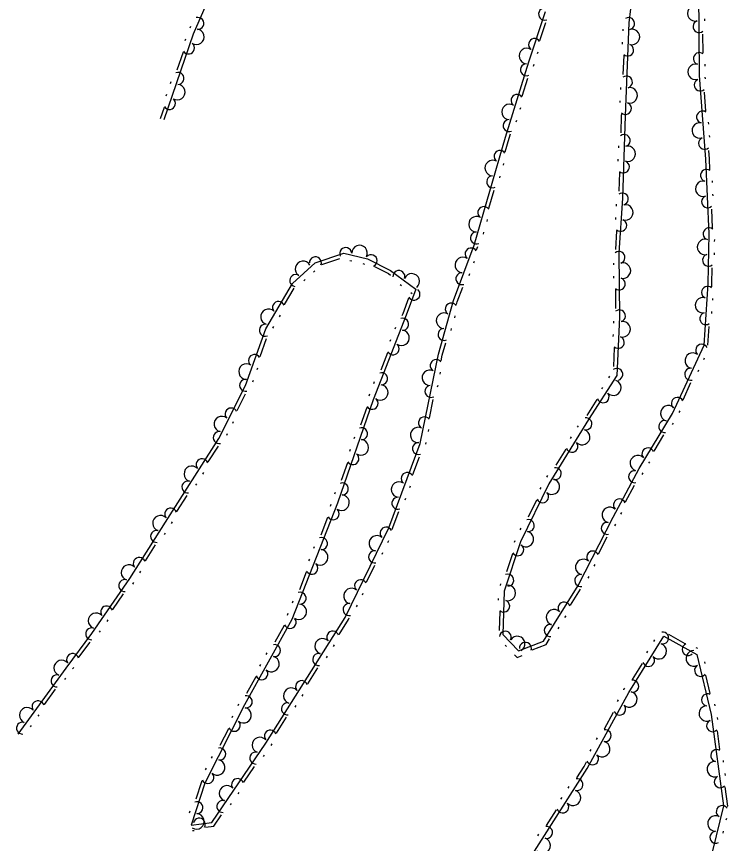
# Model space of a CAD drawing. Extents: x 2030130 to 2036320, y 723205 to 762423.
# Drawn here: x 2032604 to 2032758.5, y 760161.4 to 760341.1 of the extents above; entities that cross this region are included whole.
import ezdxf

# ---------------------------------------------------------------- set-up
doc = ezdxf.new("R2010")
doc.units = 0
doc.layers.add('Draft_Station Tics Major', color=7, linetype='Continuous')

msp = doc.modelspace()

# ---------------------------------------------------------------- linework, layer by layer
at = {"layer": 'Draft_Station Tics Major'}
for points in [[(2032738.52, 760351.95), (2032737.05, 760339.66), (2032736.26, 760319.51), (2032735.67, 760301.55), (2032734.93, 760289.72), (2032735.04, 760275.71), (2032734.44, 760263.06), (2032728.34, 760253.52), (2032719.71, 760239.52), (2032713.51, 760226.94), (2032709.97, 760216.18), (2032709.71, 760206.75), (2032713.12, 760203.21), (2032718.53, 760205.3), (2032726.05, 760217.39), (2032733.64, 760232.3), (2032739.28, 760242.85), (2032746.59, 760254.77), (2032753.41, 760269.65), (2032754.3, 760282.99), (2032754.51, 760293.8), (2032753.78, 760310.09), (2032752.41, 760328.23), (2032752.27, 760346.67)], [(2032647.66, 760349.42), (2032642.43, 760337.21), (2032636.02, 760318.57)], [(2032703.5, 760291.36), (2032710.3, 760314.85), (2032715.36, 760331.21), (2032718.94, 760342.11)], [(2032753.55, 760340.12), (2032753.55, 760340.53)], [(2032641.82, 760338.91), (2032641.66, 760338.53)], [(2032717.75, 760335.87), (2032719.03, 760339.77)], [(2032735.77, 760338.34), (2032735.75, 760337.93)], [(2032753.2, 760333.15), (2032753.17, 760337.25)], [(2032640.76, 760336.15), (2032640.63, 760335.76)], [(2032735.65, 760335.47), (2032735.64, 760335.06)], [(2032640.21, 760333.3), (2032638.88, 760329.42)], [(2032717.25, 760333.02), (2032717.37, 760333.41)], [(2032735.95, 760332.59), (2032735.79, 760328.49)], [(2032716.37, 760330.3), (2032716.49, 760330.7)], [(2032753.63, 760330.28), (2032753.63, 760330.69)], [(2032713.92, 760323.77), (2032715.13, 760327.68)], [(2032753.7, 760327.49), (2032753.67, 760327.9)], [(2032637.56, 760326.84), (2032637.43, 760326.45)], [(2032735.27, 760325.64), (2032735.25, 760325.23)], [(2032636.63, 760324.13), (2032636.49, 760323.74)], [(2032753.82, 760320.51), (2032753.51, 760324.6)], [(2032735.15, 760322.77), (2032735.14, 760322.36)], [(2032636.08, 760321.28), (2032635.24, 760318.84)], [(2032713.46, 760320.9), (2032713.58, 760321.3)], [(2032712.61, 760318.16), (2032712.74, 760318.55)], [(2032735.45, 760319.88), (2032735.44, 760319.54), (2032735.31, 760315.78)], [(2032754.44, 760317.68), (2032754.41, 760318.09)], [(2032710.22, 760311.62), (2032711.09, 760314.61), (2032711.37, 760315.54)], [(2032754.65, 760314.81), (2032754.62, 760315.22)], [(2032734.81, 760312.92), (2032734.79, 760312.51)], [(2032754.7, 760307.8), (2032754.59, 760310.14), (2032754.46, 760311.92)], [(2032734.71, 760310.05), (2032734.7, 760309.64)], [(2032709.81, 760308.74), (2032709.93, 760309.14)], [(2032709.02, 760305.99), (2032709.13, 760306.38)], [(2032735.03, 760307.17), (2032734.9, 760303.07)], [(2032755.24, 760304.96), (2032755.22, 760305.36)], [(2032706.68, 760299.41), (2032707.83, 760303.35)], [(2032755.37, 760302.08), (2032755.35, 760302.49)], [(2032734.35, 760300.25), (2032734.33, 760299.84)], [(2032755.27, 760295.1), (2032755.09, 760299.2)], [(2032706.28, 760296.54), (2032706.39, 760296.93)], [(2032734.18, 760297.39), (2032734.15, 760296.98)], [(2032705.48, 760293.78), (2032705.59, 760294.17)], [(2032734.41, 760294.5), (2032734.16, 760290.4)], [(2032755.71, 760292.17), (2032755.72, 760292.58)], [(2032604.36, 760185.1), (2032614.83, 760199.48), (2032620.4, 760206.98), (2032628.63, 760218.97), (2032636.42, 760231.17), (2032647.97, 760249.37), (2032653.8, 760260.91), (2032658.21, 760273.22), (2032664.02, 760283.07), (2032668.92, 760287.52), (2032675.15, 760289.66), (2032680.31, 760288.37), (2032685.29, 760285.89), (2032690.79, 760281.82), (2032688.7, 760276.16), (2032681.55, 760257.74), (2032673.74, 760235.32), (2032663.84, 760210.07), (2032653.58, 760191.5), (2032644.97, 760174.45), (2032641.99, 760165.37), (2032646.45, 760165.91), (2032658.19, 760183.17), (2032675.43, 760210.46), (2032684.89, 760229.97), (2032691.76, 760248.28), (2032695.73, 760267.69), (2032699, 760279.35), (2032703.5, 760291.36)], [(2032703.99, 760290.33), (2032704.27, 760291.07)], [(2032755.65, 760289.3), (2032755.66, 760289.71)], [(2032670.39, 760287.16), (2032674.27, 760288.49)], [(2032676.46, 760288.06), (2032676.86, 760287.96)], [(2032703.37, 760287.5), (2032703.51, 760287.88)], [(2032679.25, 760287.37), (2032679.64, 760287.27)], [(2032681.81, 760286.71), (2032684.86, 760285.19), (2032685.3, 760284.86)], [(2032733.72, 760287.48), (2032733.72, 760287.07)], [(2032755.08, 760282.3), (2032755.12, 760282.95), (2032755.19, 760286.44)], [(2032668.56, 760285.53), (2032668.87, 760285.81)], [(2032702.36, 760284.81), (2032702.5, 760285.19)], [(2032733.74, 760284.61), (2032733.74, 760284.2)], [(2032666.44, 760283.6), (2032666.74, 760283.88)], [(2032687.37, 760282.83), (2032687.7, 760282.58)], [(2032662.28, 760278.5), (2032664.36, 760282.03)], [(2032689.67, 760281.12), (2032690, 760280.88)], [(2032699.61, 760278.47), (2032699.78, 760279.09), (2032700.97, 760282.26)], [(2032734.17, 760281.74), (2032734.2, 760277.64)], [(2032689.19, 760279.86), (2032687.94, 760276.45), (2032687.77, 760276.03)], [(2032755.29, 760279.41), (2032755.32, 760279.82)], [(2032661.17, 760275.81), (2032661.38, 760276.17)], [(2032699.23, 760275.59), (2032699.34, 760275.99)], [(2032755.1, 760276.55), (2032755.13, 760276.96)], [(2032659.71, 760273.34), (2032659.92, 760273.7)], [(2032686.35, 760273.5), (2032686.2, 760273.12)], [(2032733.76, 760274.83), (2032733.74, 760274.42)], [(2032754.23, 760269.62), (2032754.5, 760273.71)], [(2032698.45, 760272.83), (2032698.56, 760273.23)], [(2032733.63, 760271.96), (2032733.61, 760271.55)], [(2032656.93, 760267.2), (2032658.31, 760271.06)], [(2032685.31, 760270.83), (2032685.16, 760270.44)], [(2032696.27, 760266.26), (2032696.53, 760267.5), (2032697.28, 760270.18)], [(2032733.9, 760269.08), (2032733.71, 760264.98)], [(2032684.65, 760268), (2032683.17, 760264.18)], [(2032753.34, 760266.55), (2032753.51, 760266.92)], [(2032656.34, 760264.36), (2032656.48, 760264.74)], [(2032696.1, 760263.37), (2032696.18, 760263.77)], [(2032732.88, 760262.89), (2032732.66, 760262.55)], [(2032752.14, 760263.94), (2032752.31, 760264.31)], [(2032655.38, 760261.65), (2032655.51, 760262.04)], [(2032681.75, 760261.65), (2032681.6, 760261.27)], [(2032695.53, 760260.56), (2032695.61, 760260.96)], [(2032748.86, 760257.77), (2032750.57, 760261.5)], [(2032731.33, 760260.47), (2032731.11, 760260.13)], [(2032651.94, 760255.42), (2032653.79, 760259.08)], [(2032680.71, 760258.97), (2032680.56, 760258.59)], [(2032693.73, 760253.81), (2032694.55, 760257.83)], [(2032730.13, 760257.83), (2032727.91, 760254.38)], [(2032680.11, 760256.1), (2032678.76, 760252.23)], [(2032748.04, 760254.99), (2032748.21, 760255.36)], [(2032651.01, 760252.67), (2032651.2, 760253.04)], [(2032726.04, 760252.14), (2032725.83, 760251.8)], [(2032746.56, 760252.37), (2032746.77, 760252.72)], [(2032649.72, 760250.11), (2032649.9, 760250.47)], [(2032693.56, 760250.91), (2032693.64, 760251.32)], [(2032742.56, 760246.64), (2032744.71, 760250.14)], [(2032677.43, 760249.65), (2032677.3, 760249.26)], [(2032692.98, 760248.1), (2032693.07, 760248.5)], [(2032724.54, 760249.7), (2032724.32, 760249.35)], [(2032645.7, 760244.27), (2032647.9, 760247.73)], [(2032676.49, 760246.94), (2032676.35, 760246.55)], [(2032723.38, 760247.04), (2032721.23, 760243.55)], [(2032690.11, 760241.53), (2032691.55, 760245.37)], [(2032675.93, 760244.09), (2032674.58, 760240.22)], [(2032741.42, 760243.98), (2032741.63, 760244.32)], [(2032644.51, 760241.63), (2032644.73, 760241.97)], [(2032719.37, 760241.32), (2032719.16, 760240.97)], [(2032739.99, 760241.57), (2032740.19, 760241.93)], [(2032642.97, 760239.2), (2032643.19, 760239.55)], [(2032673.25, 760237.64), (2032673.12, 760237.25)], [(2032689.48, 760238.7), (2032689.63, 760239.08)], [(2032717.94, 760238.71), (2032717.75, 760238.34)], [(2032736.34, 760235.61), (2032738.28, 760239.23)], [(2032638.89, 760233.53), (2032641.09, 760237)], [(2032688.47, 760236.01), (2032688.62, 760236.39)], [(2032717.04, 760235.95), (2032715.22, 760232.27)], [(2032672.29, 760234.99), (2032672.14, 760234.61)], [(2032671.63, 760232.17), (2032670.13, 760228.35)], [(2032685.6, 760229.56), (2032685.65, 760229.65), (2032687.08, 760233.47)], [(2032735.35, 760232.89), (2032735.54, 760233.25)], [(2032637.7, 760230.89), (2032637.92, 760231.24)], [(2032734.03, 760230.37), (2032734.22, 760230.73)], [(2032636.15, 760228.47), (2032636.37, 760228.82)], [(2032713.59, 760229.88), (2032713.41, 760229.51)], [(2032684.72, 760226.8), (2032684.9, 760227.17)], [(2032712.28, 760227.13), (2032712.15, 760226.74)], [(2032730.5, 760224.34), (2032732.36, 760227.99)], [(2032632.05, 760222.81), (2032634.26, 760226.27)], [(2032668.7, 760225.82), (2032668.55, 760225.44)], [(2032683.47, 760224.21), (2032683.65, 760224.58)], [(2032711.77, 760224.28), (2032710.49, 760220.38)], [(2032667.65, 760223.15), (2032667.5, 760222.77)], [(2032680.06, 760218.12), (2032681.85, 760221.81)], [(2032729.57, 760221.59), (2032729.75, 760221.96)], [(2032630.85, 760220.17), (2032631.07, 760220.52)], [(2032666.99, 760220.33), (2032665.49, 760216.51)], [(2032629.27, 760217.73), (2032629.5, 760218.07)], [(2032709.21, 760217.78), (2032709.08, 760217.39)], [(2032728.27, 760219.04), (2032728.45, 760219.4)], [(2032724.37, 760213.14), (2032726.54, 760216.62)], [(2032624.98, 760212.22), (2032627.3, 760215.6)], [(2032679.18, 760215.36), (2032679.35, 760215.73)], [(2032708.7, 760214.63), (2032708.69, 760214.22)], [(2032664.06, 760213.99), (2032663.91, 760213.6)], [(2032677.92, 760212.77), (2032678.1, 760213.14)], [(2032663.01, 760211.32), (2032662.86, 760210.93)], [(2032709.03, 760211.75), (2032708.92, 760207.65)], [(2032723.2, 760210.48), (2032723.42, 760210.83)], [(2032623.7, 760209.62), (2032623.93, 760209.95)], [(2032674.1, 760206.81), (2032676.15, 760210.06), (2032676.3, 760210.37)], [(2032622.07, 760207.25), (2032622.3, 760207.59)], [(2032662.15, 760208.7), (2032660.17, 760205.11)], [(2032721.69, 760208.04), (2032721.9, 760208.39)], [(2032715.06, 760157.28), (2032728.05, 760177.69), (2032737.07, 760194.2), (2032744.67, 760206.45), (2032751.83, 760202.46), (2032754.93, 760189.37), (2032757.67, 760169.52), (2032752.08, 760146.74)], [(2032716.05, 760203.46), (2032719.08, 760204.63), (2032719.82, 760205.82)], [(2032742.49, 760205.26), (2032742.7, 760205.61)], [(2032745.69, 760206.82), (2032749.27, 760204.82)], [(2032617.6, 760201.83), (2032620.04, 760205.13)], [(2032672.91, 760204.16), (2032673.13, 760204.51)], [(2032710.21, 760204.46), (2032710.49, 760204.16)], [(2032751.62, 760203.98), (2032751.98, 760203.78)], [(2032658.42, 760202.8), (2032658.22, 760202.44)], [(2032671.38, 760201.73), (2032671.59, 760202.08)], [(2032712.2, 760202.39), (2032712.79, 760201.76), (2032713.9, 760202.19)], [(2032740.97, 760202.82), (2032741.19, 760203.17)], [(2032657.03, 760200.29), (2032656.84, 760199.93)], [(2032737.86, 760197.03), (2032740.03, 760200.51)], [(2032753.48, 760200.85), (2032753.57, 760200.45)], [(2032616.22, 760199.28), (2032616.46, 760199.61)], [(2032667.31, 760196.06), (2032669.5, 760199.52)], [(2032614.53, 760196.98), (2032614.77, 760197.31)], [(2032656.01, 760197.57), (2032654.02, 760193.99)], [(2032753.74, 760197.96), (2032754.68, 760193.97)], [(2032610.09, 760191.58), (2032612.51, 760194.9)], [(2032735.97, 760194.75), (2032736.01, 760194.82), (2032736.22, 760195.15)], [(2032666.12, 760193.41), (2032666.34, 760193.76)], [(2032652.27, 760191.62), (2032652.08, 760191.26)], [(2032664.59, 760190.98), (2032664.81, 760191.33)], [(2032734.59, 760192.23), (2032734.79, 760192.59)], [(2032755.65, 760191.67), (2032755.74, 760191.27)], [(2032608.74, 760189.02), (2032608.98, 760189.35)], [(2032650.98, 760189.06), (2032650.79, 760188.69)], [(2032731.8, 760186.28), (2032733.77, 760189.87)], [(2032660.52, 760185.31), (2032662.71, 760188.78)], [(2032756.25, 760188.75), (2032756.31, 760188.34)], [(2032607.05, 760186.7), (2032607.29, 760187.03)], [(2032650.05, 760186.31), (2032648.2, 760182.65)], [(2032756.24, 760185.85), (2032756.8, 760181.79)], [(2032730.07, 760183.95), (2032730.26, 760184.31)], [(2032659.33, 760182.66), (2032659.55, 760183.01)], [(2032646.53, 760180.28), (2032646.35, 760179.91)], [(2032657.69, 760180.25), (2032657.93, 760180.59)], [(2032728.69, 760181.44), (2032728.89, 760181.8)], [(2032725.76, 760175.63), (2032727.34, 760178.11), (2032727.87, 760179.08)], [(2032757.54, 760179.4), (2032757.6, 760179)], [(2032645.24, 760177.71), (2032645.05, 760177.35)], [(2032653.43, 760174.72), (2032655.74, 760178.11)], [(2032757.94, 760176.56), (2032757.99, 760176.16)], [(2032644.31, 760174.97), (2032644.21, 760174.77), (2032642.96, 760170.97)], [(2032723.87, 760173.42), (2032724.09, 760173.77)], [(2032757.92, 760173.66), (2032758.5, 760169.48), (2032758.46, 760169.3)], [(2032652.16, 760172.12), (2032652.39, 760172.46)], [(2032722.33, 760171), (2032722.55, 760171.35)], [(2032650.54, 760169.74), (2032650.77, 760170.08)], [(2032641.68, 760168.37), (2032641.55, 760167.98)], [(2032645.06, 760164.92), (2032646.92, 760165.14), (2032648.59, 760167.6)], [(2032719.16, 760165.25), (2032721.36, 760168.71)], [(2032758.27, 760166.8), (2032758.17, 760166.41)], [(2032642.25, 760164.16), (2032642.66, 760164.21)], [(2032757.58, 760164.02), (2032757.49, 760163.62)], [(2032717.27, 760163.04), (2032717.49, 760163.39)]]:
    msp.add_lwpolyline(points, dxfattribs=at)
for centre, radius, start, end in [((2032718.76, 760341.58), 1.3, 90.25, 291.0465), ((2032751.49, 760341.74), 1.69, 76.4022, 284.4746), ((2032643.43, 760339.56), 1.3, 265.2536, 106.0501), ((2032737.03, 760339.52), 1.3, 281.6269, 122.4234), ((2032752.33, 760338.88), 1.3, 108.8733, 309.6699), ((2032643.1, 760336.64), 1.69, 236.9793, 85.0517), ((2032737.75, 760336.62), 1.69, 253.7007, 101.7732), ((2032641.39, 760334.2), 1.3, 211.784, 52.5806), ((2032716.59, 760334.96), 1.3, 32.5835, 233.3801), ((2032736.82, 760333.78), 1.3, 228.5054, 69.302), ((2032714.91, 760332.49), 1.69, 57.7788, 265.8513), ((2032752.39, 760331.91), 1.3, 51.2069, 252.0034), ((2032714.83, 760329.49), 1.3, 91.2664, 292.063), ((2032751.59, 760329.03), 1.69, 76.4022, 284.4746), ((2032639.12, 760327.6), 1.3, 269.4505, 110.247), ((2032736.54, 760326.82), 1.3, 286.1719, 126.9685), ((2032638.96, 760324.62), 1.69, 236.9793, 85.0517), ((2032737.25, 760323.92), 1.69, 253.7007, 101.7732), ((2032752.57, 760326.17), 1.3, 112.7235, 313.5201), ((2032712.77, 760322.83), 1.3, 33.6, 234.3965), ((2032637.25, 760322.17), 1.3, 211.784, 52.5806), ((2032711.14, 760320.33), 1.69, 58.7952, 266.8677), ((2032736.32, 760321.08), 1.3, 228.5054, 69.302), ((2032753.09, 760319.22), 1.3, 55.0571, 255.8536), ((2032711.07, 760317.35), 1.3, 91.2664, 292.063), ((2032752.49, 760316.3), 1.69, 80.2523, 288.3248), ((2032736.08, 760314.11), 1.3, 286.5537, 127.3503), ((2032753.52, 760313.5), 1.3, 112.7235, 313.5201), ((2032709.09, 760310.66), 1.3, 34.6132, 235.4098), ((2032736.8, 760311.22), 1.69, 254.0825, 102.155), ((2032707.5, 760308.13), 1.69, 59.8085, 267.881), ((2032735.89, 760308.37), 1.3, 228.8872, 69.6838), ((2032753.94, 760306.54), 1.3, 53.3577, 254.1543), ((2032707.49, 760305.15), 1.3, 92.2797, 293.0763), ((2032753.25, 760303.63), 1.69, 78.553, 286.6255), ((2032735.66, 760301.41), 1.3, 286.5537, 127.3503), ((2032754.19, 760300.8), 1.3, 111.0242, 311.8207), ((2032705.55, 760298.45), 1.3, 34.6132, 235.4098), ((2032736.3, 760298.49), 1.69, 252.429, 100.5015), ((2032703.97, 760295.92), 1.69, 59.8085, 267.881), ((2032735.3, 760295.67), 1.3, 227.2337, 68.0303), ((2032754.51, 760293.84), 1.3, 53.3577, 254.1543), ((2032703.96, 760292.94), 1.3, 92.2797, 293.0763), ((2032753.64, 760290.98), 1.69, 74.8422, 282.9146), ((2032675.56, 760289.55), 1.3, 4.4244, 205.221), ((2032678.55, 760289.65), 1.69, 331.9532, 180.0257), ((2032702.79, 760289.46), 1.3, 30.2424, 231.039), ((2032734.94, 760288.71), 1.3, 288.8476, 129.6441), ((2032666.28, 760286.22), 1.69, 28.2164, 236.2889), ((2032668.96, 760287.53), 1.3, 339.7115, 180.508), ((2032681.07, 760287.99), 1.3, 294.3205, 135.1171), ((2032701.01, 760287.06), 1.69, 55.4377, 263.5102), ((2032754.4, 760288.1), 1.3, 107.3134, 308.1099), ((2032735.78, 760285.85), 1.69, 256.3764, 104.4489), ((2032664.7, 760283.69), 1.3, 60.6876, 261.4842), ((2032687.11, 760284.55), 1.3, 341.9662, 182.7628), ((2032689.9, 760283.5), 1.69, 309.495, 157.5675), ((2032700.78, 760284.09), 1.3, 87.9089, 288.7055), ((2032734.98, 760282.97), 1.3, 231.1811, 71.9777), ((2032690.39, 760280.73), 1.3, 210.5379, 51.3344), ((2032754.18, 760281.13), 1.3, 46.9399, 247.7365), ((2032660.95, 760277.85), 1.3, 20.2283, 221.0249), ((2032753.17, 760278.32), 1.69, 72.1352, 280.2077), ((2032658.78, 760275.8), 1.69, 45.4236, 253.4961), ((2032698.48, 760277.51), 1.3, 35.0865, 235.883), ((2032735.03, 760276), 1.3, 288.8476, 129.6441), ((2032687.94, 760274.2), 1.3, 267.2192, 108.0157), ((2032696.92, 760274.96), 1.69, 60.2817, 268.3542), ((2032753.79, 760275.4), 1.3, 104.6064, 305.4029), ((2032658.09, 760272.88), 1.3, 88.7248, 289.5214), ((2032735.73, 760273.1), 1.69, 253.2851, 101.3576), ((2032687.67, 760271.23), 1.69, 234.748, 82.8205), ((2032696.93, 760271.98), 1.3, 92.7529, 293.5495), ((2032734.78, 760270.27), 1.3, 228.0898, 68.8864), ((2032685.86, 760268.85), 1.3, 209.5527, 50.3493), ((2032752.9, 760268.55), 1.3, 26.1425, 226.9391), ((2032655.74, 760266.32), 1.3, 31.0583, 231.8549), ((2032695.22, 760265.22), 1.3, 39.2264, 240.023), ((2032750.96, 760266.28), 1.69, 51.3378, 259.4103), ((2032654, 760263.89), 1.69, 56.2536, 264.3261), ((2032734.45, 760263.3), 1.3, 285.7563, 126.5528), ((2032750.51, 760263.33), 1.3, 83.809, 284.6056), ((2032683.34, 760262.35), 1.3, 267.2192, 108.0157), ((2032693.85, 760262.57), 1.69, 64.4217, 272.4942), ((2032653.8, 760260.91), 1.3, 81.6066, 282.4032), ((2032683.07, 760259.38), 1.69, 234.748, 82.8205), ((2032733.72, 760260.4), 1.69, 223.3293, 71.4018), ((2032694.08, 760259.6), 1.3, 96.8929, 297.6895), ((2032731.48, 760258.43), 1.3, 198.134, 38.9306), ((2032681.29, 760256.99), 1.3, 211.5719, 52.3685), ((2032747.61, 760257), 1.3, 26.1425, 226.9391), ((2032650.66, 760254.69), 1.3, 23.9401, 224.7367), ((2032745.66, 760254.84), 1.69, 44.4767, 252.5492), ((2032648.63, 760252.5), 1.69, 49.1354, 257.2079), ((2032692.68, 760252.77), 1.3, 39.2264, 240.023), ((2032727.74, 760252.55), 1.3, 256.7864, 97.583), ((2032744.86, 760251.96), 1.3, 76.9479, 277.7444), ((2032648.07, 760249.57), 1.3, 81.6066, 282.4032), ((2032679, 760250.41), 1.3, 269.2384, 110.035), ((2032691.3, 760250.12), 1.69, 64.4217, 272.4942), ((2032726.93, 760249.67), 1.69, 224.3153, 72.3877), ((2032678.83, 760247.43), 1.69, 236.7672, 84.8397), ((2032691.36, 760247.19), 1.3, 87.8572, 288.6538), ((2032724.72, 760247.66), 1.3, 199.12, 39.9165), ((2032741.22, 760246.02), 1.3, 19.2814, 220.078), ((2032644.35, 760243.67), 1.3, 18.3672, 219.1638), ((2032677.11, 760244.98), 1.3, 211.5719, 52.3685), ((2032739.02, 760244), 1.69, 44.4767, 252.5492), ((2032642.12, 760241.69), 1.69, 43.5625, 251.635), ((2032721.07, 760241.72), 1.3, 256.7864, 97.583), ((2032688.91, 760240.67), 1.3, 30.1908, 230.9873), ((2032738.33, 760241.06), 1.3, 80.2691, 281.0657), ((2032641.27, 760238.82), 1.3, 76.0337, 276.8302), ((2032674.82, 760238.4), 1.3, 269.2384, 110.035), ((2032687.13, 760238.27), 1.69, 55.3861, 263.4585), ((2032720.32, 760238.9), 1.69, 229.7389, 77.8114), ((2032718.31, 760236.69), 1.3, 204.5436, 45.3402), ((2032674.65, 760235.42), 1.69, 236.7672, 84.8397), ((2032686.89, 760235.29), 1.3, 87.8572, 288.6538), ((2032735.04, 760234.92), 1.3, 22.6026, 223.3992), ((2032637.54, 760232.94), 1.3, 18.3672, 219.1638), ((2032672.84, 760233.01), 1.3, 209.3597, 50.1563), ((2032732.95, 760232.76), 1.69, 48.9981, 257.0706), ((2032635.3, 760230.95), 1.69, 43.3992, 251.4717), ((2032715.23, 760230.44), 1.3, 262.2101, 103.0067), ((2032732.38, 760229.83), 1.3, 81.4693, 282.2659), ((2032634.45, 760228.09), 1.3, 75.8704, 276.667), ((2032684.33, 760228.81), 1.3, 24.91, 225.7066), ((2032714.7, 760227.5), 1.69, 229.7389, 77.8114), ((2032670.29, 760226.52), 1.3, 267.0262, 107.8227), ((2032682.34, 760226.58), 1.69, 50.1053, 258.1778), ((2032670.01, 760223.55), 1.69, 234.555, 82.6275), ((2032712.94, 760225.19), 1.3, 212.5774, 53.374), ((2032630.7, 760222.22), 1.3, 18.2039, 219.0005), ((2032681.82, 760223.64), 1.3, 82.5765, 283.3731), ((2032729.22, 760223.61), 1.3, 23.8028, 224.5994), ((2032628.46, 760220.24), 1.69, 43.3992, 251.4717), ((2032668.2, 760221.17), 1.3, 209.3597, 50.1563), ((2032727.18, 760221.43), 1.69, 48.9981, 257.0706), ((2032710.76, 760218.57), 1.3, 270.2439, 111.0404), ((2032726.61, 760218.5), 1.3, 81.4693, 282.2659), ((2032627.56, 760217.41), 1.3, 73.975, 274.7716), ((2032678.78, 760217.37), 1.3, 24.91, 225.7066), ((2032665.65, 760214.68), 1.3, 267.0262, 107.8227), ((2032676.79, 760215.14), 1.69, 50.1053, 258.1778), ((2032710.78, 760215.8), 1.69, 254.3685, 102.441), ((2032623.61, 760211.67), 1.3, 16.3086, 217.1051), ((2032665.37, 760211.71), 1.69, 234.555, 82.6275), ((2032676.28, 760212.2), 1.3, 82.5765, 283.3731), ((2032709.88, 760212.95), 1.3, 229.1732, 69.9698), ((2032723.02, 760212.52), 1.3, 18.8894, 219.686), ((2032621.31, 760209.76), 1.69, 41.5038, 249.5763), ((2032720.81, 760210.52), 1.69, 44.0847, 252.1572), ((2032663.47, 760209.38), 1.3, 201.8513, 42.6479), ((2032719.99, 760207.65), 1.3, 76.5559, 277.3524), ((2032620.36, 760206.93), 1.3, 71.8548, 272.6513), ((2032672.75, 760206.2), 1.3, 18.4847, 219.2813), ((2032710.24, 760206.2), 1.3, 332.3124, 173.109), ((2032744.4, 760206.01), 1.3, 256.6376, 97.4342), ((2032670.52, 760204.21), 1.69, 43.68, 251.7525), ((2032712.83, 760204.7), 1.69, 299.8412, 147.9137), ((2032660.09, 760203.28), 1.3, 259.5178, 100.3144), ((2032714.61, 760203.78), 1.3, 341.8746, 182.6712), ((2032743.58, 760203.14), 1.69, 224.1664, 72.2389), ((2032749.95, 760203.51), 1.3, 111.6087, 312.4052), ((2032616.21, 760201.33), 1.3, 14.1883, 214.9849), ((2032659.42, 760200.37), 1.69, 227.0466, 75.1191), ((2032669.68, 760201.35), 1.3, 76.1512, 276.9478), ((2032741.37, 760201.13), 1.3, 198.9711, 39.7677), ((2032751.2, 760201.58), 1.69, 89.2735, 297.346), ((2032613.84, 760199.51), 1.69, 39.9094, 247.9819), ((2032752.66, 760198.97), 1.3, 121.7447, 322.5413), ((2032657.32, 760198.25), 1.3, 201.8513, 42.6479), ((2032612.81, 760196.7), 1.3, 72.3806, 273.1771), ((2032665.96, 760195.46), 1.3, 18.4847, 219.2813), ((2032737.91, 760195.55), 1.3, 256.6376, 97.4342), ((2032663.73, 760193.47), 1.69, 43.68, 251.7525), ((2032653.95, 760192.15), 1.3, 259.5178, 100.3144), ((2032737.18, 760192.68), 1.69, 227.2813, 75.3538), ((2032754.17, 760192.58), 1.3, 64.0782, 264.8748), ((2032606.35, 760189.23), 1.69, 39.9094, 247.9819), ((2032608.71, 760191.07), 1.3, 14.7141, 215.5107), ((2032653.36, 760189.23), 1.69, 229.1434, 77.2159), ((2032662.89, 760190.6), 1.3, 76.1512, 276.9478), ((2032735.08, 760190.56), 1.3, 202.0861, 42.8826), ((2032754.03, 760189.6), 1.69, 89.2735, 297.346), ((2032605.33, 760186.43), 1.3, 72.3806, 273.1771), ((2032651.33, 760187.04), 1.3, 203.9481, 44.7447), ((2032755.26, 760186.96), 1.3, 116.2938, 317.0904), ((2032659.17, 760184.71), 1.3, 18.4847, 219.2813), ((2032731.93, 760184.8), 1.3, 259.7525, 100.5491), ((2032656.92, 760182.76), 1.69, 41.7247, 249.7972), ((2032648.19, 760180.82), 1.3, 261.6146, 102.4111), ((2032731.28, 760181.89), 1.69, 227.2813, 75.3538), ((2032655.99, 760179.93), 1.3, 74.1959, 274.9924), ((2032729.18, 760179.76), 1.3, 202.0861, 42.8826), ((2032756.16, 760180.46), 1.3, 58.6273, 259.4239), ((2032647.62, 760177.89), 1.69, 229.1434, 77.2159), ((2032755.74, 760177.5), 1.69, 83.8226, 291.8951), ((2032645.6, 760175.7), 1.3, 203.9481, 44.7447), ((2032652.06, 760174.16), 1.3, 16.5294, 217.326), ((2032725.79, 760174.15), 1.3, 255.979, 96.7755), ((2032756.94, 760174.77), 1.3, 116.2938, 317.0904), ((2032649.77, 760172.25), 1.69, 41.7247, 249.7972), ((2032724.94, 760171.29), 1.69, 223.5078, 71.5803), ((2032643.23, 760169.15), 1.3, 270.2658, 111.0624), ((2032648.83, 760169.42), 1.3, 74.1959, 274.9924), ((2032722.71, 760169.3), 1.3, 198.3125, 39.1091), ((2032757.37, 760168.29), 1.3, 36.9932, 237.7897), ((2032643.11, 760166.17), 1.69, 237.7946, 85.8671), ((2032643.74, 760165.58), 1.3, 327.7171, 168.5137), ((2032755.89, 760165.7), 1.69, 62.1884, 270.2609), ((2032719.19, 760163.77), 1.3, 255.979, 96.7755), ((2032756, 760162.72), 1.3, 94.6596, 295.4562), ((2032718.34, 760160.91), 1.69, 223.5078, 71.5803)]:
    msp.add_arc(centre, radius, start, end, dxfattribs=at)

doc.saveas('drawing.dxf')
